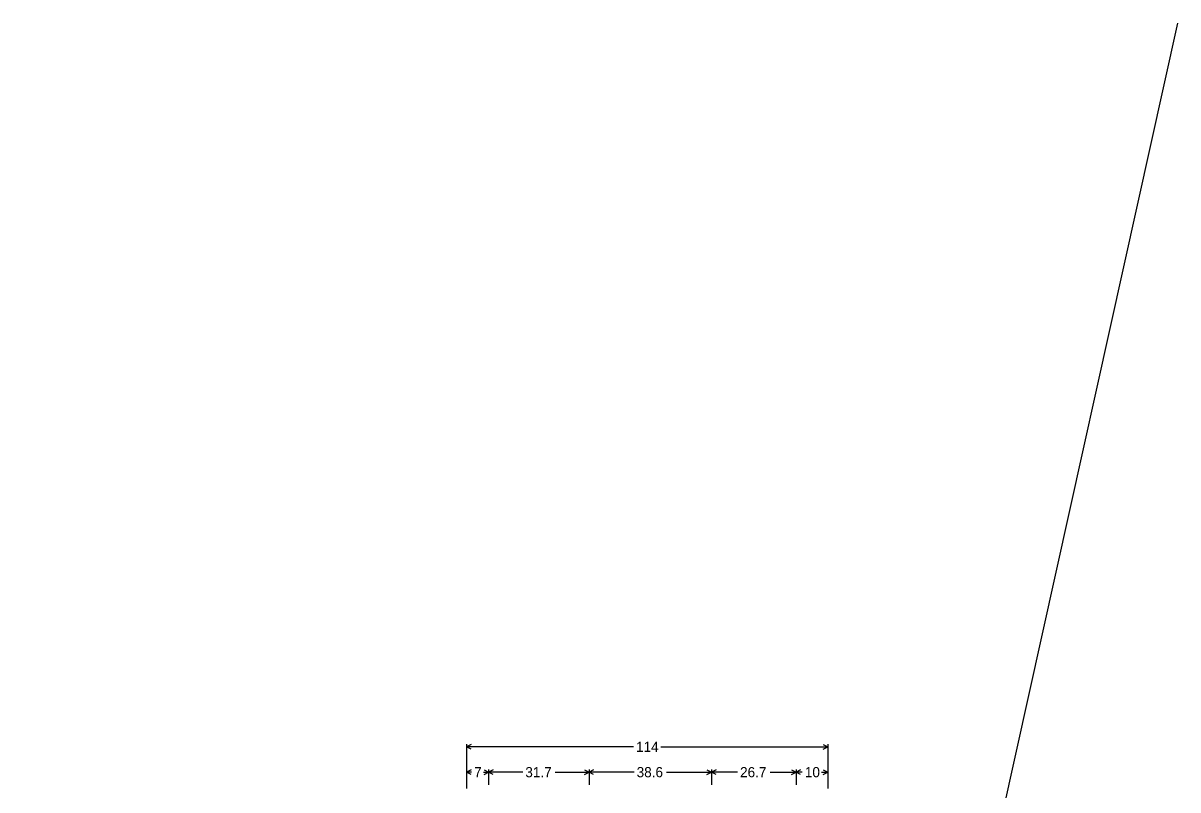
# Model space of a CAD drawing. Extents: x 667331 to 731245, y 738830 to 753817.
# Drawn here: x 720787 to 721334, y 749857 to 750220 of the extents above; entities that cross this region are included whole.
import ezdxf

# ---------------------------------------------------------------- set-up
doc = ezdxf.new("R2010")
doc.units = 0
doc.layers.add('R_SIGN', color=7, linetype='Continuous')

msp = doc.modelspace()

# ---------------------------------------------------------------- linework, layer by layer
at = {"layer": 'R_SIGN'}
for p, q in [((718814.03, 738859.19), (721334.05, 750219.98)), ((720997.31, 749878.59), (720997.31, 749857.59)), ((720999.46, 749878.46), (720997.31, 749877.39)), ((721076.37, 749877.39), (720997.31, 749877.39)), ((720999.46, 749876.31), (720997.31, 749877.39)), ((721089.25, 749877.39), (721168.31, 749877.39)), ((721166.17, 749878.46), (721168.31, 749877.39)), ((721166.17, 749876.31), (721168.31, 749877.39)), ((721168.31, 749878.59), (721168.31, 749857.59)), ((720997.31, 749866.59), (720997.31, 749859.39)), ((720999.46, 749866.46), (720997.31, 749865.39)), ((720999.74, 749865.39), (720997.31, 749865.39)), ((720999.46, 749864.31), (720997.31, 749865.39)), ((721005.39, 749865.39), (721007.81, 749865.39)), ((721005.67, 749866.46), (721007.81, 749865.39)), ((721005.67, 749864.31), (721007.81, 749865.39)), ((721007.81, 749866.59), (721007.81, 749859.39)), ((721009.96, 749866.46), (721007.81, 749865.39)), ((721023.96, 749865.39), (721007.81, 749865.39)), ((721009.96, 749864.31), (721007.81, 749865.39)), ((721039.22, 749865.39), (721055.36, 749865.39)), ((721053.22, 749866.46), (721055.36, 749865.39)), ((721053.22, 749864.31), (721055.36, 749865.39)), ((721055.36, 749866.59), (721055.36, 749859.39)), ((721057.51, 749866.46), (721055.36, 749865.39)), ((721076.65, 749865.39), (721055.36, 749865.39)), ((721057.51, 749864.31), (721055.36, 749865.39)), ((721091.99, 749865.39), (721113.27, 749865.39)), ((721111.12, 749866.46), (721113.27, 749865.39)), ((721111.12, 749864.31), (721113.27, 749865.39)), ((721113.27, 749866.59), (721113.27, 749859.39)), ((721115.42, 749866.46), (721113.27, 749865.39)), ((721125.61, 749865.39), (721113.27, 749865.39)), ((721115.42, 749864.31), (721113.27, 749865.39)), ((721140.98, 749865.39), (721153.31, 749865.39)), ((721151.17, 749866.46), (721153.31, 749865.39)), ((721151.17, 749864.31), (721153.31, 749865.39)), ((721153.31, 749866.59), (721153.31, 749859.39)), ((721153.31, 749866.59), (721153.31, 749859.39)), ((721155.46, 749866.46), (721153.31, 749865.39)), ((721156.28, 749865.39), (721153.31, 749865.39)), ((721155.46, 749864.31), (721153.31, 749865.39)), ((721165.34, 749865.39), (721168.31, 749865.39)), ((721166.17, 749866.46), (721168.31, 749865.39)), ((721166.17, 749864.31), (721168.31, 749865.39)), ((721168.31, 749866.59), (721168.31, 749859.39))]:
    msp.add_line(p, q, dxfattribs=at)

# ---------------------------------------------------------------- texts
for s, p in [('114', (721077.57, 749874.99)), ('7', (721000.94, 749862.99)), ('31.7', (721025.16, 749862.99)), ('38.6', (721077.85, 749862.99)), ('26.7', (721126.81, 749862.99)), ('10', (721157.48, 749862.99))]:
    msp.add_text(s, height=4.8, dxfattribs=at).set_placement(p)

doc.saveas('drawing.dxf')
